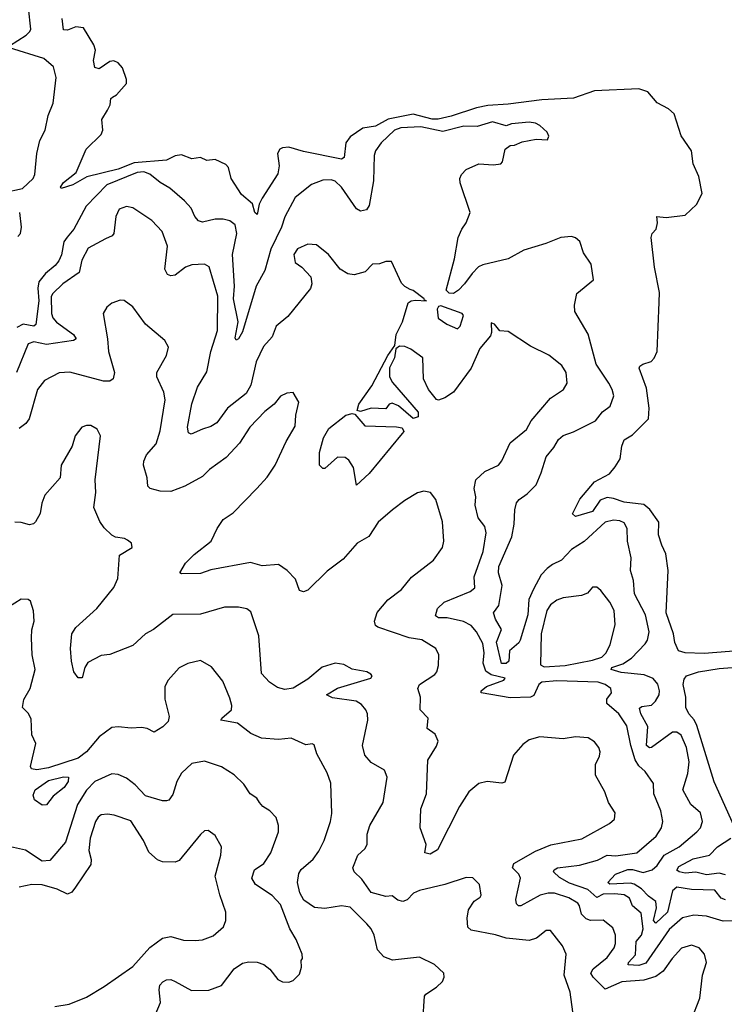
# Model space of a CAD drawing. Extents: x 2086813 to 2278017, y 548126 to 753336.
# Tile 269 of 461: x 2172798 to 2176140, y 689357 to 694029. Entities that reach past the tile are written whole.
import ezdxf

# ---------------------------------------------------------------- set-up
doc = ezdxf.new("R2010")
doc.units = 0

msp = doc.modelspace()

# ---------------------------------------------------------------- linework, layer by layer
at = {"layer": '0CON10XD'}
for points in [[(2172750, 693905), (2172828, 693955), (2172846.5, 693973.5), (2172850.8, 693985), (2172839.1, 694085)], [(2176385, 691048.5), (2176045, 691021.8), (2175954.5, 691024.5), (2175923.1, 691035), (2175905, 691073.3), (2175898.8, 691115), (2175864.7, 691215), (2175873.5, 691415), (2175861.9, 691495), (2175844.4, 691535), (2175827.5, 691585), (2175829.2, 691645), (2175787.1, 691705), (2175758.3, 691728.3), (2175665, 691739.3), (2175615, 691757.6), (2175585, 691761.4), (2175551.2, 691748.8), (2175515, 691694.7), (2175435, 691671.4), (2175420, 691685), (2175455.5, 691754.5), (2175524.5, 691835.5), (2175595, 691874.2), (2175622.3, 691907.7), (2175646, 691945), (2175654, 692005), (2175665, 692036), (2175705, 692060), (2175780, 692135), (2175783.6, 692186.4), (2175771.2, 692281.2), (2175736.2, 692375), (2175738.8, 692385), (2175753.3, 692395), (2175792.5, 692407.5), (2175807, 692423), (2175822, 692455), (2175831.7, 692688.3), (2175832, 692735), (2175808.9, 692855), (2175793.6, 692996.4), (2175797.5, 693015), (2175817.5, 693035), (2175823.3, 693065), (2175820, 693095), (2175865, 693090), (2175955, 693101.2), (2176007.9, 693152.1), (2176034.3, 693205), (2176018.6, 693285), (2175992, 693345), (2175985, 693407.5), (2175935, 693477.5), (2175901.9, 693581.9), (2175875.5, 693605.5), (2175821.2, 693635), (2175777.6, 693687.6), (2175735, 693701.1), (2175525, 693691.5), (2175425, 693656.7), (2175275, 693648.8), (2175115, 693627.9), (2175018.3, 693621.7), (2174965, 693611.4), (2174845, 693570.8), (2174782.9, 693557.1), (2174755, 693556.9), (2174665, 693581.6), (2174545, 693557.8), (2174485, 693524.4), (2174426.2, 693515), (2174365.9, 693474.1), (2174344.6, 693445), (2174337.5, 693375), (2174325, 693367.1), (2174143.6, 693403.6), (2174075, 693424.4), (2174045, 693421.4), (2174032, 693415), (2174020.6, 693395), (2174028.5, 693335), (2174021.7, 693298.3), (2173947.5, 693182.5), (2173933.6, 693153.6), (2173925, 693104), (2173913.1, 693115), (2173902, 693155), (2173850.4, 693200.4), (2173800.8, 693275), (2173787.6, 693327.6), (2173775, 693342), (2173725, 693365.6), (2173685, 693360.8), (2173655, 693375.6), (2173615, 693368.9), (2173565, 693388.5), (2173535, 693383.1), (2173495, 693363.3), (2173340.4, 693349.6), (2173265, 693319.6), (2173116.5, 693283.5), (2173050, 693245), (2172995, 693228.8), (2172991.9, 693235), (2173005, 693256.2), (2173066.4, 693303.6), (2173113.1, 693415), (2173183.8, 693485), (2173192.5, 693505), (2173187.5, 693555), (2173215, 693600), (2173226.7, 693625), (2173230, 693655), (2173238.3, 693661.7), (2173257.7, 693672.3), (2173304.1, 693725.9), (2173303.9, 693746.1), (2173285, 693800), (2173265, 693824), (2173245, 693834), (2173225, 693830), (2173175, 693796.7), (2173155, 693802.5), (2173148, 693835), (2173158.2, 693885), (2173149.4, 693909.4), (2173100.2, 693990.2), (2173065, 693995.4), (2173025, 693979.4), (2173005, 693981.4), (2172999.2, 694035)], [(2172725, 693209.6), (2172811.1, 693228.9), (2172862.5, 693275), (2172869.6, 693295), (2172879.2, 693395), (2172894.1, 693455.9), (2172918.6, 693505), (2172932.5, 693575), (2172957.4, 693632.6), (2172970.7, 693755), (2172958.9, 693805), (2172912, 693845), (2172750, 693895)], [(2175235, 691326.4), (2175212.2, 691277.8), (2175208.3, 691205), (2175172.1, 691085), (2175165, 691072.1), (2175121.8, 691035), (2175117.3, 690985), (2175105, 690974.7), (2175083.8, 690973.8), (2175060, 691075), (2175082.8, 691135), (2175054.3, 691185), (2175045.7, 691214.3), (2175070.9, 691249.1), (2175086.2, 691345), (2175069.4, 691405), (2175071.2, 691435), (2175132.9, 691575), (2175143.5, 691635), (2175146.3, 691703.7), (2175155, 691736), (2175167, 691753), (2175205, 691778.6), (2175247.6, 691822.4), (2175271.7, 691878.3), (2175294.5, 691955), (2175331.3, 691998.7), (2175353, 692037), (2175375, 692055.8), (2175425, 692073.6), (2175528.8, 692125), (2175562.1, 692167.9), (2175598.6, 692195), (2175615.6, 692245), (2175608.9, 692275), (2175592.7, 692305), (2175532.1, 692395), (2175495, 692536.2), (2175430.8, 692645), (2175429.2, 692675), (2175440.3, 692729.7), (2175520, 692795), (2175508.7, 692868.7), (2175472.5, 692922.5), (2175455, 692976.7), (2175435, 692994), (2175415, 693001.1), (2175365, 692996.4), (2175293.5, 692966.5), (2175188.6, 692935), (2175115, 692893.7), (2174993.9, 692866.1), (2174974.3, 692855.7), (2174944.6, 692825.4), (2174907.5, 692775), (2174879.2, 692745), (2174855, 692730.5), (2174835, 692731.8), (2174821.1, 692745), (2174860, 692895), (2174877.1, 692995), (2174894.4, 693035), (2174915.7, 693065), (2174934.2, 693115), (2174887.5, 693255), (2174885.8, 693275), (2174894, 693295), (2174915, 693318.8), (2174975, 693345.8), (2175045, 693341.2), (2175080, 693345), (2175087.5, 693355), (2175100, 693415), (2175125, 693432.5), (2175145, 693433.3), (2175180.7, 693449.3), (2175247, 693463), (2175301.7, 693458.3), (2175307, 693477), (2175300, 693495), (2175265, 693526.7), (2175245, 693538.8), (2175215, 693543.3), (2175130, 693535), (2175105, 693526.2), (2175040, 693545), (2174967.4, 693522.6), (2174904.5, 693524.5), (2174805, 693498.6), (2174700, 693520), (2174605, 693516.4), (2174575.8, 693505), (2174512.9, 693445), (2174485, 693407.5), (2174479.6, 693385), (2174476.3, 693265), (2174455, 693146.7), (2174443.5, 693126.5), (2174415, 693121.1), (2174395, 693130.9), (2174325, 693234.6), (2174295, 693262.4), (2174275, 693270), (2174235, 693267.5), (2174182.3, 693247.7), (2174103.8, 693186.2), (2174055, 693094.3), (2174039.7, 693045), (2173989.4, 692940.6), (2173960.6, 692839.4), (2173920.3, 692765), (2173855, 692548), (2173835, 692514), (2173825, 692508), (2173820.2, 692520.2), (2173834.8, 692595), (2173811.9, 692705), (2173816.7, 692765), (2173807.5, 692915), (2173828, 693015), (2173819.6, 693055), (2173795.2, 693075.2), (2173763.2, 693083.2), (2173725, 693082.9), (2173665, 693069.1), (2173645.5, 693075.5), (2173629.4, 693095), (2173610.6, 693135), (2173580, 693170), (2173510.3, 693230.2), (2173465, 693256), (2173415.5, 693295.5), (2173386.6, 693306.5), (2173355, 693304.8), (2173210.8, 693245), (2173113.5, 693145), (2173054.2, 693035.8), (2173022.6, 692997.4), (2173007.3, 692975), (2172996, 692914), (2172983.9, 692885), (2172966.8, 692863.2), (2172920.8, 692825), (2172889.4, 692785), (2172883.8, 692755), (2172888.8, 692695), (2172875, 692583.1), (2172865, 692574.8), (2172815, 692584.8), (2172785, 692568.8)], [(2176225, 689753.5), (2176135, 689750.9), (2176055, 689775.4), (2175995, 689780), (2175942.4, 689767.6), (2175877.8, 689712.2), (2175767.3, 689552.7), (2175735, 689540.8), (2175683.9, 689543.9), (2175685.6, 689555), (2175718.9, 689591.1), (2175722.2, 689655), (2175746.9, 689685), (2175755.5, 689715), (2175745, 689788.9), (2175705.3, 689825), (2175690.8, 689860.8), (2175665.7, 689875.7), (2175621.4, 689881.4), (2175565, 689878.9), (2175535, 689863.5), (2175492.1, 689902.1), (2175405, 689931.7), (2175358.5, 689958.5), (2175330, 689985), (2175332.9, 689995), (2175348.8, 690005), (2175453.2, 690016.8), (2175538.5, 690041.5), (2175585, 690065.2), (2175625, 690062.3), (2175725, 690076.2), (2175817.3, 690155), (2175842.5, 690195), (2175849.1, 690225), (2175838.5, 690275), (2175806.1, 690355), (2175804.3, 690405), (2175765, 690462), (2175735, 690488), (2175716.9, 690516.9), (2175696.1, 690585), (2175678.1, 690678.1), (2175639.2, 690735), (2175583.2, 690785), (2175583.2, 690805), (2175604.4, 690835), (2175602.2, 690855), (2175575.6, 690875), (2175542, 690885), (2175345, 690891.5), (2175274.4, 690885), (2175260.9, 690875), (2175237.3, 690822.7), (2175220, 690815), (2175125, 690810.6), (2174987.5, 690835), (2174986.2, 690845), (2175012, 690865), (2175094, 690895), (2175100, 690905), (2175035, 690920), (2175008.4, 690938.4), (2174997, 690975), (2175000.6, 691025), (2174995, 691069.2), (2174964.6, 691125), (2174939.1, 691155), (2174903.3, 691173.3), (2174825, 691190.8), (2174785, 691190.6), (2174770, 691200), (2174778.9, 691235), (2174811.9, 691265), (2174934.2, 691315.8), (2174956.6, 691333.4), (2174953.3, 691385), (2174995.9, 691505), (2175010, 691595), (2175003.8, 691623.8), (2174972.3, 691665), (2174958.8, 691725), (2174961.2, 691765), (2174953.1, 691805), (2174961.5, 691845), (2175004.2, 691885.8), (2175068.6, 691915), (2175085, 691936.2), (2175125, 692020.6), (2175202.5, 692085), (2175224.4, 692125), (2175315, 692232.5), (2175378, 692275), (2175394, 692305), (2175390, 692355), (2175368.7, 692388.7), (2175307.6, 692437.6), (2175220.7, 692480.7), (2175115, 692550), (2175075, 692553.3), (2175050, 692585), (2175035, 692590), (2175036, 692545), (2175030.7, 692529.3), (2174980.7, 692469.3), (2174939.5, 692375), (2174855, 692262), (2174815, 692234.2), (2174785, 692223.8), (2174775, 692227.5), (2174737.5, 692275), (2174712.5, 692325), (2174710, 692425), (2174652.5, 692465), (2174625, 692478.8), (2174599.3, 692480.7), (2174582.5, 692467.5), (2174575.5, 692424.5), (2174552.5, 692377.5), (2174551.4, 692335), (2174567, 692307), (2174687.3, 692167.3), (2174688, 692145), (2174665, 692136), (2174595, 692196.2), (2174565, 692210), (2174550, 692205), (2174535, 692183.3), (2174465, 692186), (2174415, 692170), (2174398.8, 692175), (2174406.5, 692205), (2174468.2, 692291.8), (2174544.2, 692435), (2174577.5, 692482.5), (2174584.3, 692535), (2174612.9, 692595), (2174640.8, 692685), (2174655, 692695.8), (2174675, 692698.6), (2174727.5, 692695), (2174717.5, 692697.5), (2174716.2, 692705), (2174665, 692744.3), (2174650.5, 692749.5), (2174625, 692762.5), (2174609.3, 692779.3), (2174561.7, 692881.7), (2174535, 692882.5), (2174505, 692871.2), (2174471.2, 692868.8), (2174437, 692833), (2174385, 692818), (2174355, 692823.8), (2174317.5, 692845), (2174263.3, 692915), (2174205, 692961.2), (2174165, 692964), (2174115, 692942), (2174098.6, 692915), (2174105, 692877.5), (2174136.7, 692855), (2174178.3, 692808.3), (2174183.8, 692775), (2174177, 692753), (2174069.2, 692620.8), (2174014.4, 692575), (2173995.6, 692525), (2173955, 692478.6), (2173919.2, 692405), (2173893.8, 692295), (2173871.8, 692255), (2173783.9, 692186.1), (2173733.7, 692116.4), (2173705, 692098.5), (2173665, 692086.4), (2173611.7, 692061.7), (2173599.1, 692069.1), (2173593.8, 692096.2), (2173614, 692206), (2173641.5, 692285), (2173685, 692358), (2173705.3, 692455), (2173736.5, 692555), (2173737.6, 692717.6), (2173696.4, 692856.4), (2173675, 692868.8), (2173615, 692865.8), (2173585, 692854.2), (2173535, 692817.5), (2173515, 692814.2), (2173499.7, 692819.7), (2173485.6, 692845.6), (2173498.5, 692955), (2173473.8, 693023.8), (2173425, 693076), (2173335, 693137.1), (2173305, 693142), (2173270.3, 693129.7), (2173254.5, 693095.5), (2173244.3, 693015), (2173236.1, 693003.9), (2173205, 692990), (2173122.2, 692945), (2173092, 692888), (2173080.1, 692829.9), (2173002.7, 692775), (2172955, 692730.5), (2172946.7, 692715), (2172948.8, 692635), (2172954.6, 692615), (2172973.3, 692593.3), (2173053.5, 692535), (2173065.4, 692514.6), (2173053.9, 692506.1), (2172925, 692488.3), (2172865, 692500.6), (2172838.9, 692491.1), (2172783.4, 692355)], [(2172789.7, 693000.2), (2172802.5, 693015), (2172806.4, 693045), (2172797.9, 693115)], [(2176020.8, 689625), (2175985, 689637.1), (2175936.9, 689623.1), (2175892.5, 689575), (2175850, 689515), (2175815, 689488.4), (2175758, 689472), (2175653.9, 689463.9), (2175575, 689428.2), (2175517.5, 689485), (2175506.7, 689505), (2175518.2, 689525), (2175585, 689579.6), (2175617.5, 689625), (2175623.7, 689646.3), (2175623.5, 689685), (2175610.6, 689720.6), (2175565, 689755.5), (2175505, 689755.3), (2175485, 689762.9), (2175462.1, 689785), (2175453.8, 689823.8), (2175445, 689836.7), (2175402.3, 689862.3), (2175335, 689884.3), (2175305, 689884.3), (2175267.1, 689875), (2175175, 689824.5), (2175163.8, 689823.8), (2175154.1, 689834.1), (2175151.6, 689855), (2175172.8, 689955), (2175165, 689974.4), (2175135.5, 690005), (2175141.1, 690025), (2175245, 690083.3), (2175316.7, 690113.3), (2175465, 690142.3), (2175596.2, 690215), (2175619.2, 690235), (2175622.5, 690265), (2175591.5, 690315), (2175573.1, 690365), (2175529.3, 690445), (2175529.6, 690495), (2175548.5, 690535), (2175551.5, 690555), (2175545, 690576.2), (2175525, 690602), (2175495, 690620.8), (2175435, 690625.6), (2175375, 690616.9), (2175265, 690625.6), (2175215, 690612.2), (2175185, 690589.4), (2175140, 690540), (2175098.7, 690411.3), (2175084.3, 690405.7), (2175015, 690414.7), (2174975, 690404.1), (2174928.7, 690365), (2174884.1, 690295.9), (2174779.8, 690090.2), (2174745, 690070), (2174720, 690075), (2174725.6, 690115), (2174698.1, 690195), (2174700, 690285), (2174727.4, 690355), (2174734.5, 690515), (2174775, 690581.4), (2174782.5, 690605), (2174769.2, 690639.2), (2174730, 690665), (2174735.8, 690715), (2174696.7, 690755), (2174698.6, 690815), (2174686, 690855), (2174694.2, 690875), (2174767.4, 690922.6), (2174776.7, 690935), (2174784.5, 690965), (2174785.7, 691015), (2174771.4, 691045), (2174706, 691086), (2174645, 691095.3), (2174495.9, 691145.9), (2174485.6, 691155), (2174480.9, 691175), (2174494.2, 691215.8), (2174544, 691276), (2174609.4, 691325), (2174656.6, 691383.4), (2174761.4, 691465), (2174804, 691525), (2174810, 691555), (2174804.1, 691645.9), (2174772, 691752), (2174746.7, 691785), (2174715, 691792), (2174685, 691784), (2174625, 691748), (2174566.9, 691703.1), (2174497.5, 691645), (2174453.2, 691576.8), (2174398, 691545), (2174331.5, 691468.5), (2174256.9, 691413.1), (2174165, 691322.9), (2174143.9, 691313.9), (2174125, 691320), (2174106.2, 691375), (2174066.7, 691415), (2174025, 691444.3), (2173947.7, 691437.7), (2173892.9, 691452.9), (2173705, 691418.9), (2173655, 691400.8), (2173565, 691400), (2173557.5, 691405), (2173585, 691450), (2173625, 691490.8), (2173706, 691555), (2173734.3, 691615), (2173762.9, 691657.1), (2173810.1, 691689.9), (2173922.5, 691805), (2173971.6, 691858.4), (2174010, 691915), (2174062.2, 692027.8), (2174105, 692100), (2174108, 692152), (2174121.2, 692215), (2174095, 692260), (2174065, 692257.5), (2174035, 692242), (2174005.5, 692204.5), (2173960.2, 692169.8), (2173890, 692095), (2173839.9, 692020.1), (2173777.6, 691952.4), (2173698.6, 691895), (2173665, 691861.8), (2173581.4, 691815), (2173515, 691790.6), (2173465, 691791.3), (2173416.2, 691805), (2173405.8, 691815.8), (2173403.1, 691855), (2173385.6, 691915), (2173386.7, 691935), (2173399.5, 691965), (2173445, 692016.9), (2173465, 692078.8), (2173487.3, 692225), (2173481.9, 692261.9), (2173449.1, 692335), (2173448.2, 692355), (2173494.2, 692435), (2173504, 692475), (2173487, 692507), (2173394, 692585), (2173335, 692666), (2173293, 692697), (2173275, 692698.8), (2173235, 692684), (2173211.2, 692665), (2173194, 692635), (2173214.6, 692515), (2173218.8, 692455), (2173247.3, 692355), (2173240.6, 692325), (2173225, 692313.6), (2173195, 692313.9), (2173035, 692356.2), (2172985, 692353.5), (2172915, 692316.7), (2172882.5, 692275), (2172843.3, 692135), (2172826.8, 692113.2), (2172795, 692090)], [(2174875, 692562.5), (2174887.5, 692575), (2174903.3, 692625), (2174896.7, 692635), (2174795, 692671.2), (2174785, 692667.5), (2174777.5, 692655), (2174783.6, 692613.6), (2174823.9, 692583.9), (2174875, 692562.5)], [(2174395, 691821.2), (2174381.2, 691905), (2174358.8, 691938.8), (2174342, 691952), (2174305, 691954), (2174245, 691900), (2174235, 691900), (2174220, 691915), (2174220, 691975), (2174239.4, 692045), (2174265, 692088.6), (2174345, 692152.1), (2174375, 692160.6), (2174388, 692158), (2174435, 692101.2), (2174585, 692098), (2174612.3, 692092.3), (2174619.2, 692075), (2174612, 692065), (2174455.7, 691875), (2174395, 691821.2)], [(2175421.1, 689321.1), (2175409.5, 689415), (2175380.8, 689495), (2175389.2, 689595), (2175372, 689635), (2175315, 689707.5), (2175295, 689707.5), (2175248.6, 689671.4), (2175215, 689660), (2175105, 689671.1), (2175054, 689686), (2174939.5, 689709.5), (2174923.4, 689723.4), (2174920.2, 689765), (2174926.1, 689805), (2174953.1, 689846.9), (2174981.4, 689865), (2174986.7, 689875), (2174978.1, 689925), (2174947.5, 689957.5), (2174915, 689959.4), (2174814.7, 689925.3), (2174695, 689897.7), (2174666.3, 689883.7), (2174635, 689853.5), (2174615, 689845.6), (2174591.2, 689851.2), (2174565, 689871.2), (2174535, 689869.2), (2174465, 689887.5), (2174420.9, 689950.9), (2174384, 689985), (2174378.6, 690005), (2174401.9, 690065), (2174434.2, 690095), (2174445.7, 690115), (2174445.4, 690165), (2174458.2, 690205), (2174521.4, 690315), (2174541.4, 690435), (2174528.7, 690468.7), (2174465.8, 690505), (2174435, 690540), (2174424.5, 690585), (2174449.4, 690705), (2174447.7, 690735), (2174439.4, 690755), (2174419.3, 690779.3), (2174393.1, 690795), (2174281.7, 690811.7), (2174253.8, 690825), (2174305, 690856.4), (2174463.3, 690905), (2174470, 690915), (2174463.9, 690923.9), (2174444.1, 690934.1), (2174375, 690947.1), (2174335, 690969.2), (2174295, 690975.8), (2174233.4, 690956.6), (2174165, 690900), (2174095, 690856.5), (2174055, 690850.5), (2174020.9, 690860.9), (2173983.3, 690885), (2173945, 690927.5), (2173932.3, 691105), (2173895, 691218.8), (2173875, 691232.9), (2173835, 691241.5), (2173768.9, 691241.1), (2173655, 691207.5), (2173525, 691206.5), (2173432.5, 691135), (2173394.3, 691115), (2173335, 691060), (2173225, 691016.2), (2173185, 691012.5), (2173121.3, 690978.7), (2173106.7, 690955), (2173095, 690906), (2173075, 690906.7), (2173054.2, 690934.2), (2173043.8, 690985), (2173038.5, 691045), (2173045.6, 691115), (2173065, 691145.6), (2173164.6, 691235), (2173245, 691334.3), (2173262.9, 691377.1), (2173271.5, 691488.5), (2173331.2, 691525), (2173328.8, 691545), (2173310, 691560), (2173295, 691568.1), (2173253, 691573), (2173235, 691582.9), (2173197.9, 691617.9), (2173177.9, 691647.9), (2173150, 691715), (2173159.4, 691785), (2173155.7, 691845.7), (2173181.2, 692055), (2173165, 692086.7), (2173135, 692103.8), (2173115, 692103.8), (2173093.3, 692095), (2173061.2, 692055), (2173046.7, 692005), (2172994.2, 691915), (2172989.2, 691855), (2172917.8, 691772.2), (2172903.3, 691735), (2172894.6, 691685.4), (2172873, 691647), (2172863.5, 691636.5), (2172845, 691631.9), (2172805, 691643.3), (2172775, 691644.4)], [(2176145, 689852.9), (2176125, 689861.2), (2176095, 689898.2), (2175985, 689902.4), (2175915, 689913.5), (2175894.5, 689895), (2175870.4, 689795), (2175815, 689742.8), (2175803.9, 689755), (2175818.7, 689815), (2175815.9, 689845), (2175780.6, 689870.6), (2175747.8, 689905), (2175713.2, 689926.8), (2175695, 689931.5), (2175597.3, 689927.3), (2175587.1, 689935), (2175624.6, 689975), (2175682.6, 689997.4), (2175705, 689996.9), (2175755, 689982.2), (2175798.2, 689995), (2175821.3, 690015), (2175855, 690064.1), (2175925.4, 690105), (2176010.5, 690175), (2176026.4, 690195), (2176036.2, 690225), (2176026.7, 690265), (2175981.3, 690305), (2175943.1, 690375), (2175967.5, 690452.5), (2175972.6, 690507.4), (2175960.7, 690575), (2175935, 690633.6), (2175915, 690649.1), (2175895, 690648.8), (2175795, 690575.3), (2175785, 690573.3), (2175770.3, 690585), (2175777.7, 690675), (2175744.6, 690735.4), (2175738.3, 690761.7), (2175749.5, 690770.5), (2175795, 690776.8), (2175814, 690796), (2175830.4, 690825), (2175833.2, 690845), (2175825, 690875.8), (2175803, 690903), (2175760.6, 690920.6), (2175651.5, 690931.5), (2175603.3, 690945), (2175606.2, 690955), (2175658.1, 690971.9), (2175700.4, 690999.6), (2175765, 691066.9), (2175775.5, 691085.5), (2175783.6, 691125), (2175765.6, 691205.6), (2175714.1, 691305), (2175708.8, 691368.8), (2175694.7, 691414.7), (2175697.7, 691475), (2175681.1, 691555), (2175679.1, 691615), (2175665, 691641.4), (2175645, 691650.5), (2175615, 691653.8), (2175575, 691645.4), (2175475, 691553.2), (2175415, 691514.6), (2175367.8, 691465), (2175325, 691444.7), (2175300, 691425), (2175271.8, 691395), (2175235, 691326.4)], [(2175285, 690957.8), (2175385, 690964.1), (2175515, 690989.6), (2175558.8, 691005), (2175579.2, 691025), (2175597.9, 691065), (2175622.6, 691157.4), (2175617.5, 691225), (2175597.1, 691265), (2175555, 691320), (2175535, 691336), (2175515, 691336.7), (2175491.7, 691308.3), (2175463.2, 691296.8), (2175375, 691285.5), (2175345, 691274.5), (2175315, 691252.5), (2175298.2, 691225), (2175270.9, 691115), (2175267.7, 690967.7), (2175285, 690957.8)], [(2174710.8, 689275), (2174718.6, 689395), (2174725, 689405.8), (2174775, 689438.8), (2174804.1, 689465.9), (2174812, 689485), (2174810, 689505), (2174765.7, 689545.7), (2174695, 689580), (2174565.9, 689565.9), (2174525, 689582), (2174495.8, 689615), (2174478.8, 689685), (2174464.6, 689715), (2174445, 689738.2), (2174365, 689817.7), (2174325, 689823.8), (2174245, 689812.2), (2174196.6, 689816.6), (2174145, 689851.4), (2174126, 689886), (2174116.2, 689935), (2174122.4, 689977.6), (2174132.7, 689997.3), (2174190, 690045), (2174216.5, 690083.5), (2174242.1, 690135), (2174272.2, 690225), (2174278.2, 690261.8), (2174273.9, 690406.1), (2174256.7, 690455), (2174207.5, 690545), (2174195, 690587.5), (2174185, 690593.3), (2174155, 690588.8), (2174085, 690619.2), (2174025, 690614.2), (2173945, 690619.2), (2173895, 690642), (2173830.7, 690690.7), (2173752.5, 690705), (2173756.7, 690715), (2173801.9, 690755), (2173803.6, 690775), (2173795, 690810), (2173761.1, 690891.1), (2173707.9, 690957.9), (2173655, 690988.6), (2173595.7, 690974.3), (2173555, 690953.8), (2173502.5, 690895), (2173486, 690865), (2173485.6, 690805), (2173507.4, 690722.6), (2173501.5, 690698.5), (2173476.3, 690673.7), (2173435, 690648.6), (2173403.3, 690665), (2173375, 690670), (2173327, 690667), (2173265, 690674.3), (2173235, 690670), (2173175, 690626.7), (2173115.2, 690554.8), (2173075, 690525.2), (2172935, 690479.2), (2172879.7, 690469.8), (2172854, 690474), (2172849.4, 690485), (2172874.4, 690595), (2172855.7, 690635.7), (2172852.2, 690712.2), (2172838.3, 690738.3), (2172811.9, 690765), (2172817.2, 690802.7), (2172847.3, 690855), (2172870.7, 690945), (2172857.5, 691015), (2172854.3, 691095.7), (2172855.8, 691134.2), (2172865.8, 691175), (2172863.6, 691223.6), (2172849.5, 691269.5), (2172837.5, 691277.5), (2172805, 691280), (2172745, 691241.4)], [(2176184.6, 690205), (2176092.4, 690412.4), (2176009.4, 690679.4), (2175996.3, 690706.3), (2175972.1, 690735), (2175956.9, 690765), (2175957.3, 690815), (2175945.4, 690875), (2175949.5, 690900.5), (2175961.4, 690915), (2176017.5, 690935), (2176115, 690950), (2176385, 690971.8)], [(2173435.6, 689295), (2173466.4, 689365), (2173459.1, 689425), (2173462.8, 689447.2), (2173476.4, 689463.6), (2173495, 689472.9), (2173515, 689474.4), (2173535, 689465.6), (2173612.2, 689422.2), (2173695, 689423.6), (2173755, 689446.7), (2173814.8, 689525.2), (2173855, 689551.5), (2173885, 689559.2), (2173925, 689556.2), (2173956, 689546), (2173983.8, 689523.8), (2174022, 689475), (2174045, 689464.3), (2174075, 689462.5), (2174095, 689469.2), (2174125, 689500), (2174133.8, 689533.8), (2174133.3, 689565), (2174140, 689575), (2174138, 689595), (2174109.4, 689665), (2174080, 689715), (2174035, 689830.6), (2173995, 689872.7), (2173916.9, 689925), (2173899.5, 689955), (2173911.8, 689995), (2173955.4, 690025), (2173988.8, 690075), (2174025.7, 690175), (2174025.8, 690205.8), (2174014.1, 690244.1), (2173984.5, 690274.5), (2173950.8, 690295), (2173935.7, 690315), (2173922, 690335), (2173891.4, 690355), (2173861.5, 690401.5), (2173815, 690446.4), (2173755, 690483.8), (2173675, 690511.1), (2173615, 690499.4), (2173565.5, 690454.5), (2173543.8, 690415), (2173525, 690352), (2173505, 690325.8), (2173495, 690322.5), (2173475, 690322.5), (2173395, 690345.5), (2173345, 690398.5), (2173305, 690429.4), (2173265, 690447.5), (2173235, 690450), (2173155, 690414.6), (2173115, 690373.8), (2173072.2, 690305), (2173015, 690125.6), (2172940.6, 690039.4), (2172905, 690035.7), (2172825, 690087.9), (2172696.4, 690116.4)], [(2172905, 690302.5), (2172867.8, 690327.8), (2172861.3, 690348.7), (2172870.8, 690375), (2172935, 690418.4), (2173006.2, 690436.2), (2173028.8, 690435), (2173027.5, 690415), (2173009.4, 690385), (2172956, 690345), (2172925, 690303.8), (2172905, 690302.5)], [(2172965, 689346.9), (2173032.1, 689357.9), (2173115, 689390.8), (2173198.7, 689441.3), (2173335, 689537.1), (2173415, 689626.9), (2173475, 689670.5), (2173515, 689678.5), (2173575, 689661.2), (2173630.3, 689660.3), (2173665, 689662.9), (2173715, 689681.4), (2173764, 689725), (2173776, 689755), (2173775.8, 689795), (2173746.6, 689876.6), (2173725.6, 689965), (2173752, 690065), (2173755.8, 690105), (2173725, 690157.5), (2173691.7, 690181.7), (2173675, 690180), (2173655, 690163.3), (2173555, 690040), (2173535, 690032), (2173475, 690033.1), (2173452, 690042), (2173409.7, 690079.7), (2173384.5, 690135), (2173325, 690227.3), (2173246.7, 690255), (2173215, 690259.3), (2173185, 690255.5), (2173170, 690245), (2173157.3, 690225), (2173132.7, 690145), (2173126.3, 690086.3), (2173136.6, 690043.4), (2173135, 690020), (2173062.3, 689912.3), (2173045, 689889.1), (2173025, 689879.2), (2172975, 689903.9), (2172905, 689923.8), (2172855, 689925.5), (2172795, 689912.2)], [(2176145, 689972.1), (2176115, 689979.7), (2176055, 689970.8), (2176005, 689983.4), (2175955, 689979.8), (2175925.8, 689985), (2175914.1, 689994.1), (2175925, 690010.7), (2175992.7, 690047.3), (2176070.5, 690065), (2176108.5, 690105), (2176171.5, 690145)], [(2176175, 689125.5), (2176028.7, 689168.7), (2175994.2, 689215), (2175984.5, 689285), (2176024.1, 689385.9), (2176037.3, 689495), (2176055.4, 689555), (2176045.6, 689595), (2176020.8, 689625)]]:
    msp.add_lwpolyline(points, dxfattribs=at)

doc.saveas('drawing.dxf')
